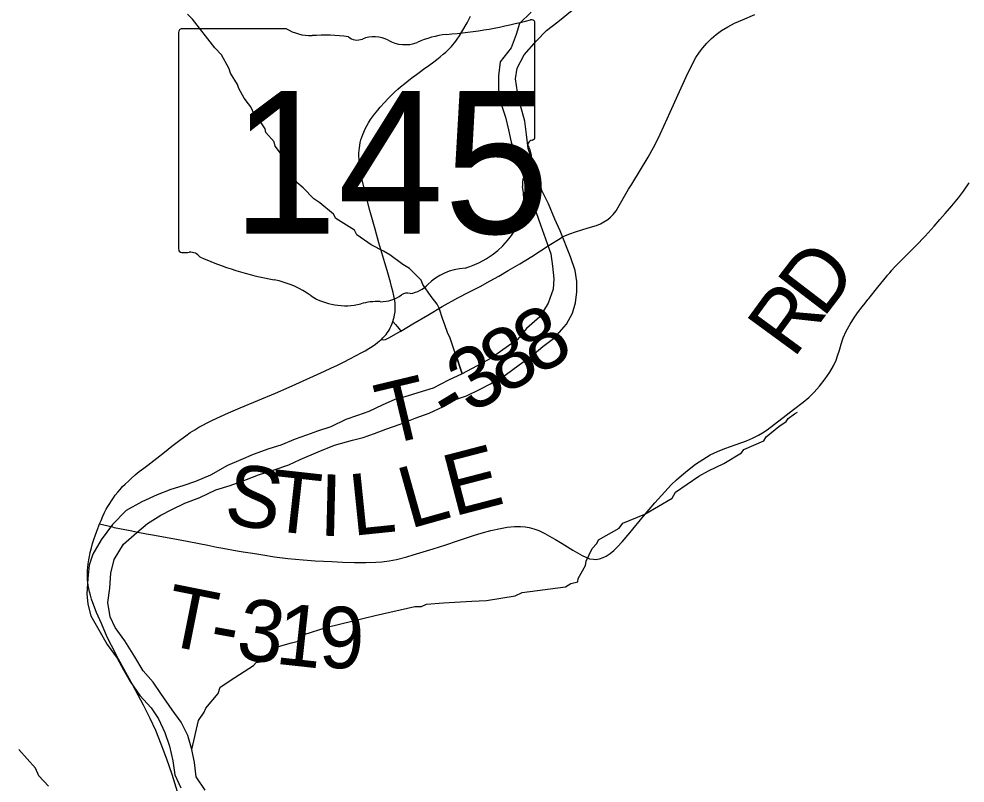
# Model space of a CAD drawing. Extents: x 0 to 34, y -8.9 to 22.
# Drawn here: x 26.323 to 27.198, y 15.207 to 15.913 of the extents above; entities that cross this region are included whole.
import ezdxf

# ---------------------------------------------------------------- set-up
doc = ezdxf.new("R2010")
doc.units = 0
for name, color, linetype in [('GM_X_Major_River', 7, 'Continuous'), ('GM_X_Minor_River', 7, 'Continuous'), ('GM_X_State_Location', 7, 'Continuous'), ('GM_X_State_Route', 7, 'Continuous'), ('GM_X_State_Shield', 7, 'Continuous'), ('GM_X_Township_Road', 7, 'Continuous'), ('GM_X_Township_Road_Text', 7, 'Continuous')]:
    doc.layers.add(name, color=color, linetype=linetype)

msp = doc.modelspace()

# ---------------------------------------------------------------- linework, layer by layer
at = {"layer": 'GM_X_Major_River'}
for points in [[(26.79687, 15.91956), (26.78601, 15.90917), (26.78312, 15.89889), (26.77835, 15.88669), (26.7683, 15.87365), (26.76658, 15.86074), (26.76675, 15.84784), (26.76921, 15.8346), (26.77316, 15.82251), (26.77597, 15.81079), (26.7784, 15.79945), (26.78313, 15.78624), (26.78863, 15.77227), (26.79297, 15.75944), (26.79732, 15.74622), (26.80165, 15.73452), (26.8056, 15.72281), (26.81032, 15.70998), (26.81507, 15.69601), (26.81673, 15.68465), (26.81803, 15.67291), (26.8174, 15.66342), (26.81265, 15.65046), (26.80486, 15.63783), (26.79249, 15.62704), (26.78429, 15.61707), (26.77077, 15.60741), (26.75988, 15.59967), (26.74633, 15.59228), (26.73316, 15.58527), (26.72035, 15.57941), (26.70642, 15.57201), (26.69207, 15.56764), (26.68226, 15.56448), (26.67093, 15.56129), (26.65924, 15.5562), (26.64681, 15.55034), (26.63624, 15.54678), (26.62568, 15.54284), (26.61174, 15.5362), (26.59929, 15.53224), (26.5891, 15.52831), (26.57853, 15.52476), (26.56534, 15.51927), (26.55439, 15.5157), (26.53968, 15.51057), (26.52837, 15.50549), (26.51593, 15.50038), (26.50051, 15.49145), (26.48656, 15.48557), (26.47486, 15.48162), (26.46353, 15.47805), (26.45108, 15.47333), (26.43677, 15.46669), (26.42247, 15.4589), (26.40975, 15.44583), (26.39933, 15.43166), (26.39155, 15.41827), (26.38827, 15.40836), (26.38692, 15.39583), (26.38598, 15.38178), (26.38686, 15.3723), (26.38966, 15.36134), (26.39704, 15.34854), (26.40481, 15.33499), (26.41408, 15.32222), (26.41991, 15.31129), (26.42612, 15.30075), (26.43502, 15.28759), (26.44541, 15.27635), (26.45237, 15.26621)], [(26.45433, 15.28938), (26.44736, 15.2999), (26.43812, 15.3104), (26.43036, 15.32357), (26.42107, 15.33824), (26.41218, 15.35064), (26.4075, 15.36044), (26.40542, 15.3737), (26.40714, 15.38699), (26.40809, 15.40067), (26.41133, 15.41361), (26.41985, 15.42776), (26.43222, 15.43855), (26.44197, 15.44665), (26.45438, 15.45441), (26.46454, 15.45985), (26.47659, 15.46571), (26.49055, 15.47083), (26.50524, 15.47786), (26.51846, 15.48183), (26.53355, 15.48735), (26.54486, 15.49167), (26.5592, 15.49642), (26.57279, 15.50116), (26.58334, 15.50585), (26.59992, 15.51291), (26.61501, 15.51918), (26.63162, 15.52396), (26.64145, 15.52637), (26.65202, 15.52992), (26.66258, 15.53386), (26.67578, 15.53859), (26.68974, 15.54409), (26.70256, 15.54882), (26.71575, 15.55507), (26.72704, 15.56129), (26.73722, 15.56484), (26.74928, 15.5707), (26.75945, 15.57577), (26.77298, 15.58391), (26.78574, 15.59357), (26.79776, 15.60208), (26.80788, 15.61056), (26.81877, 15.61868), (26.82959, 15.63096), (26.83514, 15.64128), (26.83805, 15.6508), (26.83904, 15.66106), (26.83929, 15.67055), (26.83764, 15.68076), (26.8333, 15.69322), (26.82387, 15.71737), (26.8188, 15.7283), (26.81292, 15.74226), (26.80669, 15.75469), (26.8031, 15.76792), (26.79876, 15.78), (26.79403, 15.79359), (26.79271, 15.80647), (26.79103, 15.81896), (26.78704, 15.83332), (26.78422, 15.8458), (26.78254, 15.85792), (26.78392, 15.8678), (26.79058, 15.88003), (26.80178, 15.89307), (26.81112, 15.90268), (26.82163, 15.91079), (26.83475, 15.92159)], [(26.49534, 15.20002), (26.48721, 15.21242), (26.48552, 15.22568), (26.48308, 15.23779), (26.4795, 15.25064), (26.47326, 15.26308), (26.46477, 15.27434), (26.45433, 15.28938)], [(26.45237, 15.26621), (26.45823, 15.25339), (26.46257, 15.24092), (26.4654, 15.2273), (26.46747, 15.21443), (26.47294, 15.20237)]]:
    msp.add_lwpolyline(points, dxfattribs=at)
at = {"layer": 'GM_X_Minor_River'}
for points in [[(26.47915, 15.91768), (26.48378, 15.91319)], [(26.72637, 15.60579), (26.73316, 15.58527), (26.72157, 15.61905), (26.71999, 15.62244), (26.7168, 15.63151), (26.71522, 15.63528), (26.712, 15.64587), (26.71003, 15.64964), (26.7046, 15.65678), (26.69682, 15.66767), (26.69523, 15.67183), (26.68441, 15.68268), (26.67827, 15.68638), (26.66635, 15.69531), (26.66022, 15.69863), (26.64911, 15.70454), (26.63566, 15.71383), (26.63369, 15.71798), (26.61642, 15.72872), (26.61407, 15.73286), (26.60136, 15.74331), (26.59599, 15.74702), (26.58594, 15.75712), (26.58016, 15.76197), (26.5766, 15.77027), (26.57388, 15.77403), (26.56765, 15.78305), (26.56683, 15.78684), (26.56022, 15.79585), (26.55939, 15.79964), (26.55165, 15.80826), (26.55083, 15.81166), (26.54498, 15.82069), (26.54073, 15.82518), (26.53758, 15.83197), (26.53563, 15.83498), (26.53136, 15.84023), (26.52665, 15.8489), (26.52545, 15.85268), (26.51882, 15.86321), (26.5176, 15.86737), (26.51055, 15.88018), (26.50437, 15.88654), (26.48378, 15.91319)], [(26.48308, 15.23779), (26.48928, 15.26461), (26.49446, 15.27229), (26.49591, 15.27612), (26.50745, 15.2896), (26.50925, 15.29533), (26.52276, 15.30429), (26.54003, 15.31558), (26.54264, 15.31828), (26.54643, 15.31872), (26.55806, 15.3265), (26.561, 15.33225), (26.57535, 15.33628), (26.5814, 15.33789), (26.58699, 15.34406), (26.60813, 15.35086), (26.65274, 15.36182), (26.68942, 15.37), (26.69549, 15.3701), (26.70001, 15.37207), (26.71593, 15.37346), (26.7421, 15.37502), (26.75576, 15.37561), (26.78226, 15.37983), (26.78866, 15.38297), (26.82881, 15.38817), (26.83369, 15.39128), (26.84011, 15.39291), (26.84044, 15.39595), (26.84707, 15.40784), (26.84776, 15.41203), (26.85325, 15.42352), (26.85773, 15.42815), (26.85919, 15.43159), (26.87836, 15.44253), (26.8817, 15.44715), (26.90205, 15.45545), (26.92723, 15.47029), (26.93056, 15.47566), (26.95194, 15.49044), (26.96096, 15.49552), (26.97527, 15.50221), (26.99143, 15.51196), (26.99365, 15.51504), (27.01211, 15.52331), (27.01433, 15.52676), (27.02593, 15.53645), (27.03268, 15.54111), (27.03453, 15.5438), (27.04053, 15.54808), (27.04317, 15.54964)], [(26.35062, 15.20389), (26.34173, 15.21325), (26.33857, 15.22042), (26.32317, 15.23788)]]:
    msp.add_lwpolyline(points, dxfattribs=at)
at = {"layer": 'GM_X_State_Route'}
for points in [[(26.72592, 15.89118), (26.7272, 15.89278), (26.72843, 15.89456), (26.73052, 15.8976), (26.7329, 15.90134), (26.73773, 15.90972), (26.74088, 15.91583)], [(26.46974, 15.19858), (26.46486, 15.2146), (26.46008, 15.2287), (26.45486, 15.24263), (26.44967, 15.25524), (26.44455, 15.26651), (26.4384, 15.27867), (26.42842, 15.29723), (26.41523, 15.32117), (26.40866, 15.33388), (26.40494, 15.34175), (26.39944, 15.35427), (26.39499, 15.36455), (26.39161, 15.37328), (26.39038, 15.37691), (26.38931, 15.38042), (26.38848, 15.3837), (26.38783, 15.38649), (26.38729, 15.38953), (26.38696, 15.39207), (26.38672, 15.39504), (26.38657, 15.3977), (26.38651, 15.4005), (26.38666, 15.40333), (26.38688, 15.4063), (26.38725, 15.40956), (26.38779, 15.41321), (26.38838, 15.41635), (26.38914, 15.42003), (26.39021, 15.42426), (26.39132, 15.42833), (26.39248, 15.43206), (26.39391, 15.4363), (26.39516, 15.43971), (26.39711, 15.44473), (26.39778, 15.44635), (26.39909, 15.44956), (26.40077, 15.45344), (26.40246, 15.45695), (26.40398, 15.46002), (26.4054, 15.46248), (26.4071, 15.46532), (26.40869, 15.4678), (26.41052, 15.47042), (26.41233, 15.47289), (26.41467, 15.47585), (26.4167, 15.47821), (26.4191, 15.4809), (26.42142, 15.48321), (26.4247, 15.48632), (26.42689, 15.48831), (26.43073, 15.49163), (26.43451, 15.4947), (26.43871, 15.498), (26.44235, 15.50073), (26.45079, 15.50719), (26.45794, 15.51265), (26.46463, 15.5182), (26.47334, 15.52483), (26.47758, 15.52792), (26.48156, 15.53076), (26.48585, 15.53351), (26.48959, 15.53578), (26.49323, 15.53782), (26.49727, 15.53997), (26.50234, 15.54239), (26.51699, 15.54901), (26.5279, 15.55377), (26.56059, 15.56735), (26.57309, 15.57285), (26.57933, 15.57562), (26.60592, 15.58764), (26.61162, 15.59031), (26.61767, 15.59328), (26.62391, 15.59631), (26.62931, 15.59911), (26.63497, 15.60202), (26.63975, 15.60457), (26.64327, 15.60646), (26.64675, 15.60849), (26.64989, 15.61041), (26.65292, 15.61258), (26.65486, 15.61406), (26.65678, 15.61559), (26.65847, 15.61706), (26.6599, 15.61849), (26.66139, 15.62003), (26.66277, 15.62163), (26.66382, 15.62307), (26.66484, 15.6246), (26.66579, 15.62607), (26.66664, 15.62775), (26.66756, 15.62956), (26.66837, 15.63164), (26.66906, 15.63356), (26.66968, 15.63568), (26.67023, 15.63766), (26.67063, 15.63983), (26.67109, 15.64251), (26.67128, 15.64493), (26.6713, 15.64711), (26.67112, 15.65011), (26.67075, 15.65313), (26.67002, 15.65722), (26.66928, 15.66036), (26.66785, 15.66598), (26.66673, 15.66993), (26.66374, 15.68073), (26.66157, 15.68783), (26.65612, 15.70631), (26.65252, 15.71885), (26.64787, 15.73623), (26.64446, 15.74942), (26.64078, 15.76446), (26.63915, 15.77173), (26.63829, 15.77728), (26.63792, 15.78067), (26.63776, 15.78353), (26.63767, 15.78642), (26.6377, 15.78919), (26.63784, 15.79177), (26.63808, 15.79421), (26.63842, 15.79645), (26.63894, 15.79918), (26.63952, 15.80155), (26.6403, 15.80405), (26.64121, 15.80652), (26.64214, 15.80874), (26.64351, 15.8117), (26.64493, 15.81437), (26.64655, 15.81729), (26.64849, 15.82029), (26.65029, 15.82292), (26.65212, 15.8254), (26.65506, 15.82904), (26.65726, 15.83166), (26.66134, 15.83612), (26.66439, 15.83947), (26.66784, 15.84289), (26.67059, 15.84559), (26.67368, 15.8484), (26.67617, 15.85055), (26.68009, 15.85379), (26.68389, 15.85682), (26.68781, 15.85983), (26.69085, 15.86204), (26.69449, 15.86466), (26.69748, 15.86685), (26.70239, 15.87044), (26.70688, 15.87372), (26.7098, 15.87598), (26.71271, 15.87831), (26.71552, 15.88067), (26.71794, 15.88276), (26.72083, 15.88539), (26.72313, 15.88789), (26.72449, 15.88942), (26.72592, 15.89118)]]:
    msp.add_lwpolyline(points, dxfattribs=at)
at = {"layer": 'GM_X_State_Shield'}
for p, q in [((26.47087, 15.90091), (26.47087, 15.70079)), ((26.57064, 15.90435), (26.47412, 15.90435)), ((26.80046, 15.80463), (26.80046, 15.90931)), ((26.80042, 15.80465), (26.80046, 15.80463))]:
    msp.add_line(p, q, dxfattribs=at)
for centre, major_axis, start_param, end_param in [((26.68305, 16.17718), (0.34952, 0), 4.814394, 5.042369), ((26.7968, 15.90975), (0.00367, 0), 6.141152, 7.989035), ((26.47465, 15.90133), (0.00382, 0), 1.712693, 3.28349), ((26.59362, 15.92758), (0.03703, 0), 4.042523, 4.731795), ((26.6059, 15.792), (0.13295, 0), 1.404758, 1.657858), ((26.63609, 15.90237), (0.01068, 0), 3.836095, 5.185415), ((26.65177, 15.87924), (0.02221, 0), 0.950623, 2.079405), ((26.68044, 15.91097), (0.02672, 0), 4.081561, 5.145723), ((26.72763, 15.84323), (0.07032, 0), 1.699011, 2.107814), ((26.79654, 15.80422), (0.00393, 0), 5.05454, 6.418171), ((26.79961, 15.79694), (0.00568, 0), 1.883978, 3.671073), ((26.76348, 15.78371), (0.03409, 0), 5.934695, 6.695948), ((26.8136, 15.76082), (0.0248, 0), 2.387724, 3.262537), ((26.70263, 15.7475), (0.08742, 0), 5.101752, 6.440018), ((26.47468, 15.70035), (0.00385, 0), 3.00124, 4.508301), ((26.47527, 15.72082), (0.0294, 0), 4.665946, 4.897461), ((26.48128, 15.68924), (0.0106, 0), 0.519207, 1.627899), ((26.61511, 15.86904), (0.2524, 0), 4.195997, 4.488961), ((26.73949, 15.6446), (0.04788, 0), 1.647645, 2.488434), ((26.53986, 15.61088), (0.07897, 0), 0.823519, 1.323587), ((26.67883, 15.68139), (0.02824, 0), 4.937069, 5.64225), ((26.62527, 15.68825), (0.05011, 0), 4.026481, 4.996735), ((26.65788, 15.67326), (0.0267, 0), 4.691044, 5.507374), ((26.68204, 15.65388), (0.00752, 0), 1.147584, 2.315152), ((26.65422, 15.61906), (0.04118, 0), 1.495662, 1.94098)]:
    msp.add_ellipse(centre, major_axis=major_axis, ratio=0.8, start_param=start_param, end_param=end_param, dxfattribs=at)
at = {"layer": 'GM_X_Township_Road'}
for points in [[(26.67628, 15.62465), (26.68735, 15.63126), (26.70122, 15.63953), (26.71461, 15.64741), (26.72926, 15.65557), (26.73916, 15.66075), (26.74972, 15.66602), (26.75889, 15.67112), (26.7669, 15.6755), (26.77567, 15.6806), (26.78637, 15.6869), (26.79746, 15.69374), (26.81369, 15.70411), (26.8237, 15.71036), (26.82596, 15.71176), (26.82859, 15.71305), (26.83257, 15.71476), (26.83785, 15.71656), (26.84978, 15.72006), (26.85747, 15.72246), (26.86093, 15.72383), (26.86421, 15.72559), (26.86783, 15.72798), (26.8702, 15.72996), (26.87277, 15.73262), (26.87541, 15.73606), (26.87844, 15.74075), (26.88338, 15.74935), (26.88703, 15.75581), (26.88771, 15.75683), (26.8899, 15.76057), (26.90503, 15.78544), (26.91022, 15.79459), (26.91477, 15.80339), (26.92131, 15.81745), (26.92705, 15.83052), (26.93399, 15.84642), (26.94024, 15.85994), (26.94548, 15.8705), (26.9494, 15.87756), (26.95275, 15.88279), (26.95572, 15.88677), (26.95939, 15.89099), (26.96378, 15.89539), (26.96802, 15.89903), (26.97304, 15.9027), (26.97889, 15.90621), (26.98495, 15.90937), (26.99232, 15.91265), (27.00382, 15.91734)], [(26.63359, 15.41078), (26.64403, 15.41061), (26.65328, 15.41096), (26.65889, 15.41142), (26.66567, 15.41219), (26.67237, 15.41351), (26.68198, 15.41599), (26.68794, 15.41771), (26.70627, 15.42345), (26.71811, 15.42715), (26.7287, 15.4307), (26.7417, 15.43503), (26.74467, 15.436), (26.75061, 15.43776), (26.75959, 15.44017), (26.76867, 15.44222), (26.77481, 15.44322), (26.78159, 15.44384), (26.78718, 15.4439), (26.79151, 15.44355), (26.79517, 15.44296), (26.79937, 15.4419), (26.804, 15.44018), (26.80957, 15.43749), (26.81607, 15.4339), (26.8193, 15.43206), (26.82568, 15.42832), (26.83554, 15.42221), (26.84406, 15.41711), (26.8474, 15.41548), (26.85084, 15.41421), (26.8545, 15.41364), (26.85632, 15.41361), (26.86, 15.41404), (26.8635, 15.41522), (26.86627, 15.41657), (26.86993, 15.41894), (26.8733, 15.42171), (26.8769, 15.42514), (26.88112, 15.42969), (26.88833, 15.43822), (26.90099, 15.45352), (26.91141, 15.46581), (26.92044, 15.47603), (26.92685, 15.48277), (26.93131, 15.48707), (26.93594, 15.49117), (26.94167, 15.49589), (26.94902, 15.5015), (26.95564, 15.50603), (26.96253, 15.51015), (26.9692, 15.51345), (26.97608, 15.51625), (26.98664, 15.5199), (26.99604, 15.52313), (27.00176, 15.52553), (27.00732, 15.52831), (27.01105, 15.53052), (27.01518, 15.53327), (27.02209, 15.53854), (27.03284, 15.54692), (27.03971, 15.55222), (27.04867, 15.5589), (27.05387, 15.56332), (27.05869, 15.56814), (27.06354, 15.57379), (27.0689, 15.58061), (27.07312, 15.58674), (27.07655, 15.59263), (27.07894, 15.59767), (27.08041, 15.60175), (27.08207, 15.60709), (27.08365, 15.61246), (27.08564, 15.61834), (27.08836, 15.62461), (27.0919, 15.63121), (27.09601, 15.63754), (27.09978, 15.64284), (27.10316, 15.64724), (27.10577, 15.65055), (27.10843, 15.65391), (27.10921, 15.65488), (27.11771, 15.66543), (27.12584, 15.67543), (27.12664, 15.67637), (27.12863, 15.67872), (27.12979, 15.68015), (27.13063, 15.68106), (27.13311, 15.68382), (27.13608, 15.68697), (27.15274, 15.70369), (27.16135, 15.71263), (27.16974, 15.72178), (27.17506, 15.72782), (27.1799, 15.73342), (27.18587, 15.74041), (27.1921, 15.74792), (27.19688, 15.75419), (27.20196, 15.76173)], [(26.66906, 15.63356), (26.67132, 15.63086), (26.67286, 15.62903), (26.67472, 15.62666), (26.67628, 15.62465)], [(26.65847, 15.61706), (26.66053, 15.61675), (26.66231, 15.61695), (26.66596, 15.61864), (26.67402, 15.6233), (26.67628, 15.62465)], [(26.39778, 15.44635), (26.40968, 15.44353), (26.41139, 15.44314), (26.42599, 15.44028), (26.4333, 15.43883), (26.44122, 15.43728), (26.44856, 15.43593), (26.46382, 15.43319), (26.47234, 15.43162), (26.48025, 15.4301), (26.49782, 15.42657), (26.50626, 15.42494), (26.51174, 15.42394), (26.52509, 15.42157), (26.53058, 15.42066), (26.53718, 15.41951), (26.54327, 15.41855), (26.54871, 15.41769), (26.5595, 15.41592), (26.57182, 15.41438), (26.58602, 15.41318), (26.59731, 15.41215), (26.61255, 15.41147), (26.6223, 15.41112), (26.63359, 15.41078)]]:
    msp.add_lwpolyline(points, dxfattribs=at)

# ---------------------------------------------------------------- texts
at = {"layer": 'GM_X_State_Location'}
for s, p in [('s', (26.63196, 15.78754)), ('r', (26.63195, 15.78754))]:
    msp.add_text(s, height=0.000189, dxfattribs=at).set_placement(p)
msp.add_text('145', height=0.000189, rotation=0.00001, dxfattribs=at).set_placement((26.5651, 15.77376))
at = {"layer": 'GM_X_State_Shield'}
msp.add_text('145', height=0.131836, dxfattribs=at).set_placement((26.52001, 15.7149))
at = {"layer": 'GM_X_Township_Road_Text'}
for s, rotation, p in [('D', 52.58221, (27.06691, 15.63572)), ('R', 53.81624, (27.03955, 15.59831)), ('8', 30.30987, (26.80221, 15.58264)), ('8', 29.606, (26.77111, 15.56497)), ('3', 29.47313, (26.74052, 15.54768)), ('T', 13.4739, (26.66193, 15.51861)), ('-', 31.26903, (26.72098, 15.53581)), ('E', 14.5913, (26.72501, 15.45307)), ('S', 350.09166, (26.51129, 15.44771)), ('L', 15.71409, (26.68438, 15.44163)), ('T', 353.70661, (26.55293, 15.44056)), ('I', 358.62138, (26.60048, 15.43555)), ('L', 5.87287, (26.63165, 15.43529)), ('T', 348.68502, (26.45449, 15.33538)), ('3', 352.08435, (26.52274, 15.32226)), ('1', 353.79548, (26.55924, 15.31722)), ('9', 359.48266, (26.60018, 15.31307)), ('-', 349.71724, (26.49726, 15.32683))]:
    msp.add_text(s, height=0.05682, rotation=rotation, dxfattribs=at).set_placement(p)

doc.saveas('drawing.dxf')
